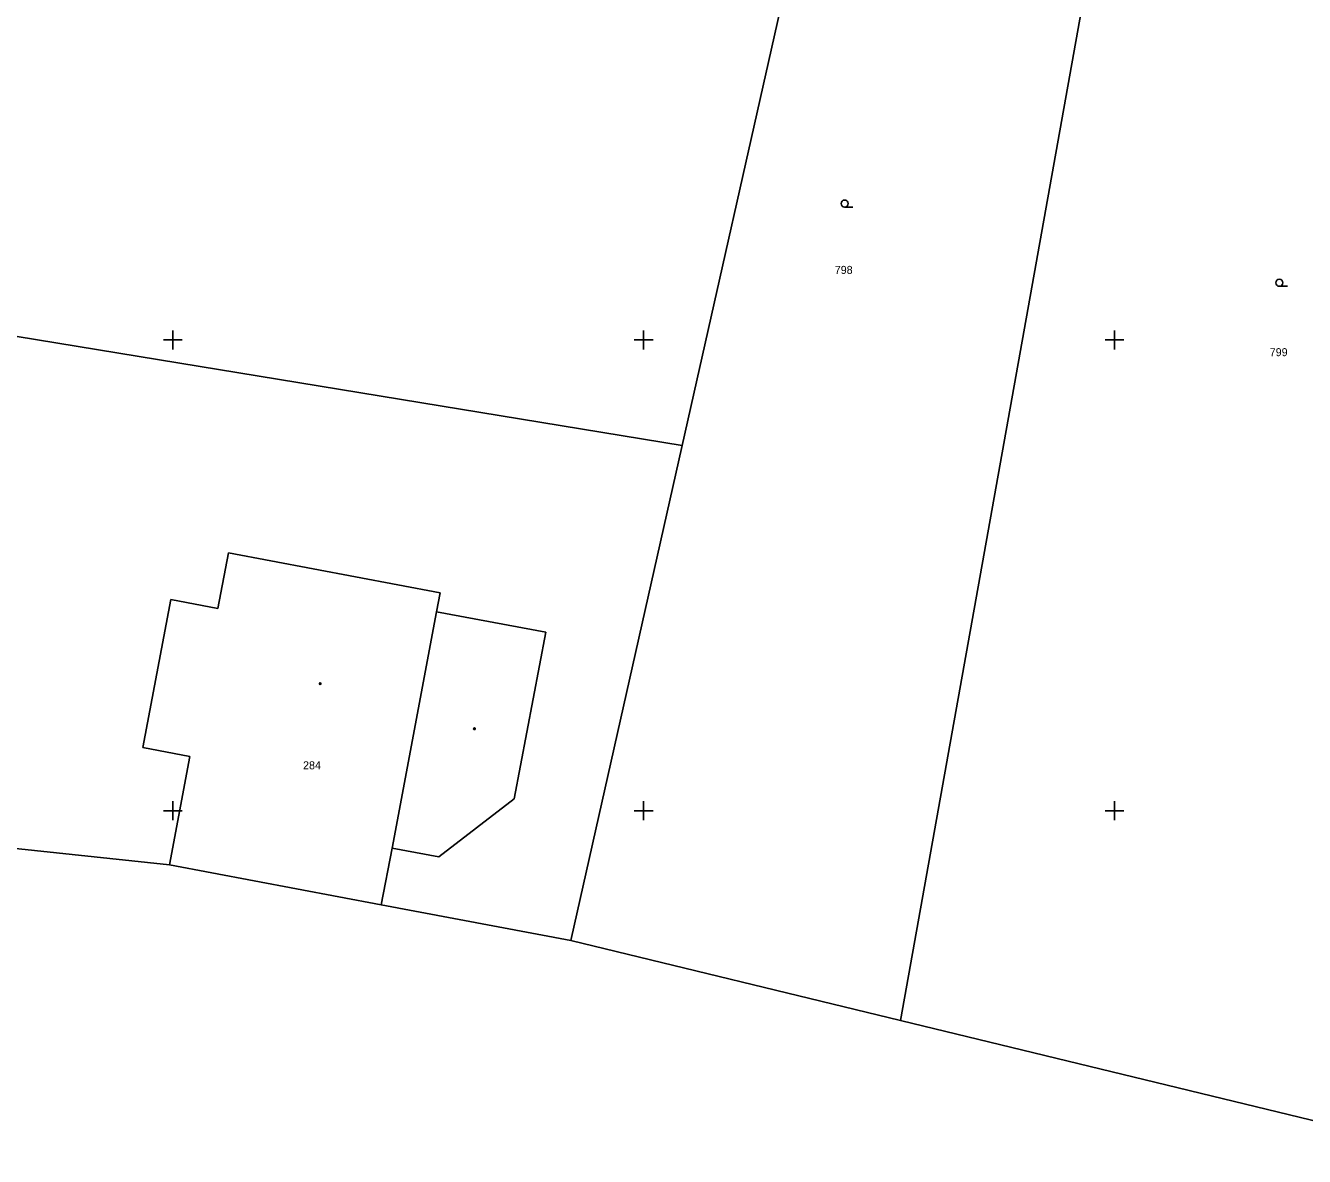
# Model space of a CAD drawing. Extents: x -703403 to -701924, y -1022520 to -1021856.
# Drawn here: x -702207.8 to -702139.9, y -1022368.4 to -1022308.3 of the extents above; entities that cross this region are included whole.
import ezdxf

# ---------------------------------------------------------------- set-up
doc = ezdxf.new("R2010")
doc.units = 0
for name, color, linetype in [('Z_hektometricka_sit', 7, 'Continuous'), ('Z_katastr_cisla_pozemkova', 7, 'Continuous'), ('Z_katastr_cisla_stavebni', 7, 'Continuous'), ('Z_katastr_hranice', 7, 'Continuous'), ('Z_katastr_vnitrni_kresba', 7, 'Continuous'), ('Z_katastr_znacky_budov', 7, 'Continuous'), ('Z_katastr_znacky_kultur', 7, 'Continuous')]:
    doc.layers.add(name, color=color, linetype=linetype)

msp = doc.modelspace()

# ---------------------------------------------------------------- linework, layer by layer
at = {"layer": 'Z_hektometricka_sit'}
for p, q in [((-702200, -1022324.5), (-702200, -1022325.5)), ((-702175, -1022324.5), (-702175, -1022325.5)), ((-702150, -1022324.5), (-702150, -1022325.5)), ((-702200.5, -1022325), (-702199.5, -1022325)), ((-702175.5, -1022325), (-702174.5, -1022325)), ((-702150.5, -1022325), (-702149.5, -1022325)), ((-702200, -1022349.5), (-702200, -1022350.5)), ((-702175, -1022349.5), (-702175, -1022350.5)), ((-702150, -1022349.5), (-702150, -1022350.5)), ((-702200.5, -1022350), (-702199.5, -1022350)), ((-702175.5, -1022350), (-702174.5, -1022350)), ((-702150.5, -1022350), (-702149.5, -1022350))]:
    msp.add_line(p, q, dxfattribs=at)
at = {"layer": 'Z_katastr_hranice'}
for p, q in [((-702172.96, -1022330.6), (-702160.14, -1022273.62)), ((-702161.37, -1022361.14), (-702146.14, -1022276.05)), ((-702212.47, -1022324.13), (-702172.96, -1022330.6)), ((-702178.87, -1022356.89), (-702172.96, -1022330.6)), ((-702217.12, -1022351.09), (-702200.17, -1022352.87)), ((-702200.17, -1022352.87), (-702188.93, -1022354.99)), ((-702188.93, -1022354.99), (-702178.87, -1022356.89)), ((-702178.87, -1022356.89), (-702161.37, -1022361.14)), ((-702161.37, -1022361.14), (-702131.59, -1022368.36))]:
    msp.add_line(p, q, dxfattribs=at)
at = {"layer": 'Z_katastr_vnitrni_kresba'}
for p, q in [((-702197.6, -1022339.26), (-702197.05, -1022336.31)), ((-702197.05, -1022336.31), (-702185.8, -1022338.43)), ((-702185.8, -1022338.43), (-702185.99, -1022339.43)), ((-702201.59, -1022346.65), (-702200.11, -1022338.79)), ((-702200.11, -1022338.79), (-702197.6, -1022339.26)), ((-702188.36, -1022351.99), (-702185.99, -1022339.43)), ((-702185.99, -1022339.43), (-702180.2, -1022340.52)), ((-702180.2, -1022340.52), (-702181.87, -1022349.37)), ((-702199.09, -1022347.12), (-702201.59, -1022346.65)), ((-702200.17, -1022352.87), (-702199.09, -1022347.12)), ((-702181.87, -1022349.37), (-702185.88, -1022352.45)), ((-702188.36, -1022351.99), (-702188.93, -1022354.99)), ((-702185.88, -1022352.45), (-702188.36, -1022351.99))]:
    msp.add_line(p, q, dxfattribs=at)
at = {"layer": 'Z_katastr_znacky_budov'}
for centre in [(-702192.172, -1022343.25), (-702183.982, -1022345.65)]:
    msp.add_circle(centre, 0.0437, dxfattribs=at)
at = {"layer": 'Z_katastr_znacky_kultur'}
for p, q in [((-702164.328, -1022317.94), (-702163.891, -1022317.94)), ((-702141.248, -1022322.15), (-702140.811, -1022322.15))]:
    msp.add_line(p, q, dxfattribs=at)
for centre in [(-702164.328, -1022317.752), (-702141.248, -1022321.962)]:
    msp.add_circle(centre, 0.187, dxfattribs=at)

# ---------------------------------------------------------------- texts
at = {"layer": 'Z_katastr_cisla_pozemkova'}
for s, p in [('798', (-702164.853, -1022321.49)), ('799', (-702141.759, -1022325.86))]:
    msp.add_text(s, height=0.425, dxfattribs=at).set_placement(p)
at = {"layer": 'Z_katastr_cisla_stavebni'}
msp.add_text('284', height=0.425, dxfattribs=at).set_placement((-702193.083, -1022347.799))

doc.saveas('drawing.dxf')
